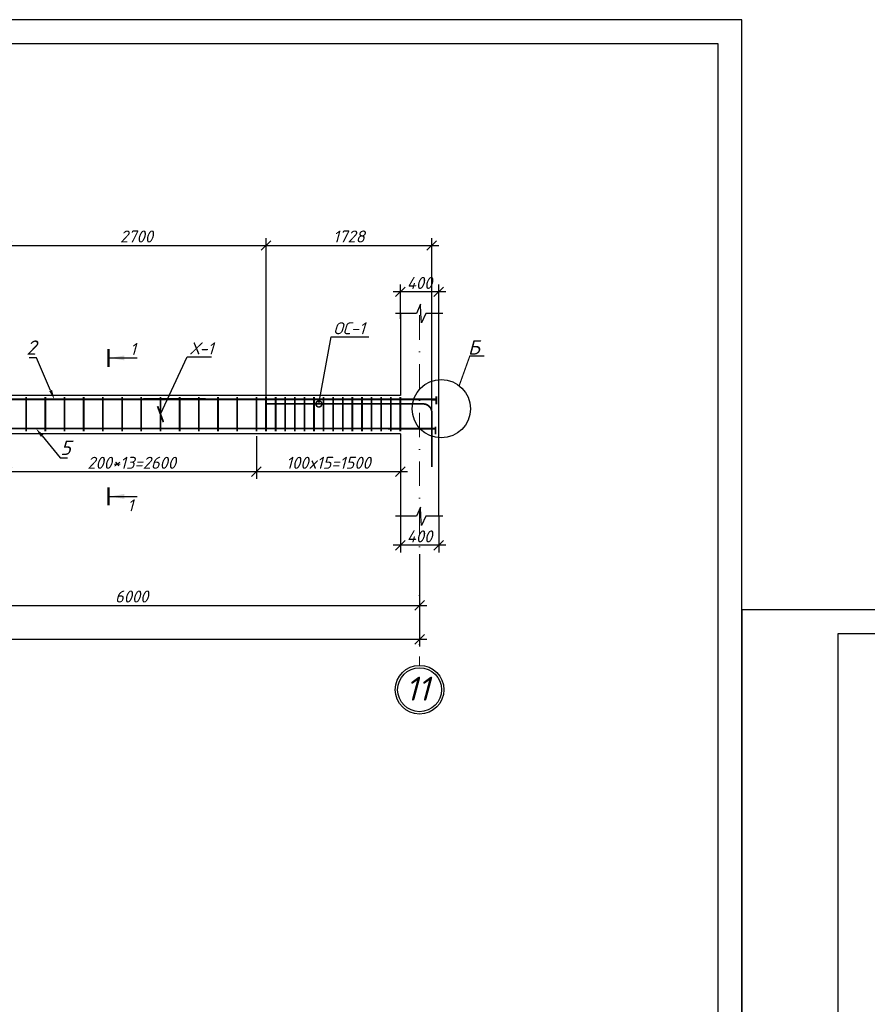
# Model space of a CAD drawing. Header units: millimetres. Extents: x -33345 to 4712671, y -3392 to 121473.
# Tile 596 of 656: x 3045779 to 3063445, y 65981 to 86501. Entities that reach past the tile are written whole.
import ezdxf
from ezdxf import colors
from ezdxf.entities.mleader import LeaderData, LeaderLine
from ezdxf.math import Vec2, Vec3

# ---------------------------------------------------------------- set-up
doc = ezdxf.new("R2010")
doc.units = ezdxf.units.MM
doc.linetypes.add('DASHDOTX2', pattern=[50.8, 25.4, -12.7, 0, -12.7])
doc.layers.add('0.25', color=7, linetype='Continuous', lineweight=25)
doc.layers.add('Лист', color=7, linetype='Continuous')
doc.styles.add('_text', font='isocpeui.ttf')
doc.styles.add('Arch-Dim', font='isocpeui.ttf', dxfattribs={"height": 200})
doc.styles.add('GOST 2.304', font='isocpeui.ttf')
doc.styles.add('Тохир', font='isocpeui.ttf', dxfattribs={"oblique": 2, "height": 250})
doc.dimstyles.new('Islom 94', dxfattribs={"dimtxt": 250, "dimasz": 200, "dimexe": 150, "dimexo": 100, "dimgap": 60, "dimtad": 1, "dimdec": 0, "dimtxsty": '_text', "dimblk": 'OBLIQUE', "dimcen": 0, "dimdle": 150, "dimadec": 0, "dimazin": 0, "dimtfac": 1, "dimtdec": 0, "dimtmove": 0, "dimatfit": 3, "dimfxl": 1, "dimarcsym": 0})

# ---------------------------------------------------------------- blocks, each defined once
blk = doc.blocks.new('*U340')
at = {"layer": '0.25', "color": 5, "linetype": 'Continuous', "lineweight": 25, "ltscale": 100}
blk.add_lwpolyline([(-42000, 0), (0, 0), (0, 29700), (-42000, 29700), (-42000, 0)], dxfattribs=at)
at = {"layer": '0.25', "color": 7, "linetype": 'Continuous', "lineweight": 30, "ltscale": 100}
blk.add_lwpolyline([(-40000, 500), (-500, 500), (-500, 29200), (-40000, 29200), (-40000, 500)], dxfattribs=at)
blk = doc.blocks.new('*U328')
at = {"layer": '0.25', "color": 5, "linetype": 'Continuous', "lineweight": 25, "ltscale": 100}
blk.add_lwpolyline([(-59400, 0), (0, 0), (0, 42000), (-59400, 42000), (-59400, 0)], dxfattribs=at)
at = {"layer": '0.25', "color": 7, "linetype": 'Continuous', "lineweight": 30, "ltscale": 100}
blk.add_lwpolyline([(-57400, 500), (-500, 500), (-500, 41500), (-57400, 41500), (-57400, 500)], dxfattribs=at)
blk = doc.blocks.new('_Oblique')
at = {"color": 0, "linetype": 'ByBlock', "lineweight": -2}
blk.add_line((-0.5, -0.5), (0.5, 0.5), dxfattribs=at)
blk = doc.blocks.new('*D2239')
at = {"color": 0, "lineweight": -2, "ltscale": 10, "transparency": 16777216}
for p, q in [((3053713, 76152), (3053713, 75398)), ((3054513, 76152), (3054513, 75398)), ((3054663, 75548), (3053563, 75548))]:
    blk.add_line(p, q, dxfattribs=at)
at = {"layer": 'Defpoints', "color": 0, "ltscale": 10, "transparency": 16777216}
for p in [(3053713, 76252), (3054513, 76252), (3053713, 75548)]:
    blk.add_point(p, dxfattribs=at)
at = {"color": 0, "lineweight": -2, "ltscale": 10, "transparency": 16777216, "xscale": 200, "yscale": 200, "zscale": 200, "rotation": 180}
blk.add_blockref('_Oblique', (3053713, 75548), dxfattribs=at)
at = {"color": 0, "lineweight": -2, "ltscale": 10, "transparency": 16777216, "xscale": 200, "yscale": 200, "zscale": 200}
blk.add_blockref('_Oblique', (3054513, 75548), dxfattribs=at)
at = {"color": 0, "ltscale": 10, "transparency": 16777216, "insert": (3054113, 75733), "char_height": 250, "attachment_point": 5, "style": '_text'}
blk.add_mtext('400', dxfattribs=at)
blk = doc.blocks.new('*D2240')
at = {"color": 0, "lineweight": -2, "ltscale": 10, "transparency": 16777216}
for p, q in [((3053713, 80269), (3053713, 80980)), ((3054513, 80269), (3054513, 80980)), ((3054663, 80830), (3053563, 80830))]:
    blk.add_line(p, q, dxfattribs=at)
at = {"layer": 'Defpoints', "color": 0, "ltscale": 10, "transparency": 16777216}
for p in [(3053713, 80830), (3053713, 80169), (3054513, 80169)]:
    blk.add_point(p, dxfattribs=at)
at = {"color": 0, "lineweight": -2, "ltscale": 10, "transparency": 16777216, "xscale": 200, "yscale": 200, "zscale": 200, "rotation": 180}
blk.add_blockref('_Oblique', (3053713, 80830), dxfattribs=at)
at = {"color": 0, "lineweight": -2, "ltscale": 10, "transparency": 16777216, "xscale": 200, "yscale": 200, "zscale": 200}
blk.add_blockref('_Oblique', (3054513, 80830), dxfattribs=at)
at = {"color": 0, "ltscale": 10, "transparency": 16777216, "insert": (3054113, 81015), "char_height": 250, "attachment_point": 5, "style": '_text'}
blk.add_mtext('400', dxfattribs=at)
blk = doc.blocks.new('*D2276')
at = {"color": 0, "lineweight": -2, "ltscale": 10, "transparency": 16777216}
for p, q in [((3050713, 77822), (3050713, 76932)), ((3053713, 77589), (3053713, 76932)), ((3050563, 77082), (3053863, 77082))]:
    blk.add_line(p, q, dxfattribs=at)
at = {"layer": 'Defpoints', "color": 0, "ltscale": 10, "transparency": 16777216}
for p in [(3050713, 77922), (3053713, 77689), (3053713, 77082)]:
    blk.add_point(p, dxfattribs=at)
at = {"color": 0, "lineweight": -2, "ltscale": 10, "transparency": 16777216, "xscale": 200, "yscale": 200, "zscale": 200, "rotation": 180}
blk.add_blockref('_Oblique', (3050713, 77082), dxfattribs=at)
at = {"color": 0, "lineweight": -2, "ltscale": 10, "transparency": 16777216, "xscale": 200, "yscale": 200, "zscale": 200}
blk.add_blockref('_Oblique', (3053713, 77082), dxfattribs=at)
at = {"color": 0, "ltscale": 10, "transparency": 16777216, "insert": (3052213, 77267), "char_height": 250, "attachment_point": 5, "style": '_text'}
blk.add_mtext('100x15=1500', dxfattribs=at)
blk = doc.blocks.new('*D2277')
at = {"color": 0, "lineweight": -2, "ltscale": 10, "transparency": 16777216}
for p, q in [((3045513, 77707), (3045513, 76932)), ((3050713, 77707), (3050713, 76932)), ((3045363, 77082), (3050863, 77082))]:
    blk.add_line(p, q, dxfattribs=at)
at = {"layer": 'Defpoints', "color": 0, "ltscale": 10, "transparency": 16777216}
for p in [(3045513, 77807, 1359241), (3050713, 77807, 1359241), (3050713, 77082)]:
    blk.add_point(p, dxfattribs=at)
at = {"color": 0, "lineweight": -2, "ltscale": 10, "transparency": 16777216, "xscale": 200, "yscale": 200, "zscale": 200, "rotation": 180}
blk.add_blockref('_Oblique', (3045513, 77082), dxfattribs=at)
at = {"color": 0, "lineweight": -2, "ltscale": 10, "transparency": 16777216, "xscale": 200, "yscale": 200, "zscale": 200}
blk.add_blockref('_Oblique', (3050713, 77082), dxfattribs=at)
at = {"color": 0, "ltscale": 10, "transparency": 16777216, "insert": (3048113, 77267), "char_height": 250, "attachment_point": 5, "style": '_text'}
blk.add_mtext('200*13=2600', dxfattribs=at)
blk = doc.blocks.new('*D3273')
at = {"color": 0, "lineweight": -2, "transparency": 16777216}
for p, q in [((3045513, 78603), (3045513, 81946)), ((3050913, 78593), (3050913, 81946)), ((3045363, 81796), (3051063, 81796))]:
    blk.add_line(p, q, dxfattribs=at)
at = {"layer": 'Defpoints', "color": 0, "transparency": 16777216}
for p in [(3050913, 81796), (3045513, 78503, 1359241), (3050913, 78493, 1359241)]:
    blk.add_point(p, dxfattribs=at)
at = {"color": 0, "lineweight": -2, "transparency": 16777216, "xscale": 200, "yscale": 200, "zscale": 200, "rotation": 180}
blk.add_blockref('_Oblique', (3045513, 81796), dxfattribs=at)
at = {"color": 0, "lineweight": -2, "transparency": 16777216, "xscale": 200, "yscale": 200, "zscale": 200}
blk.add_blockref('_Oblique', (3050913, 81796), dxfattribs=at)
at = {"color": 0, "lineweight": 0, "transparency": 16777216, "insert": (3048213, 81983), "char_height": 250, "attachment_point": 5, "style": '_text'}
blk.add_mtext('2700', dxfattribs=at)
blk = doc.blocks.new('*D3274')
at = {"color": 0, "lineweight": -2, "transparency": 16777216}
for p, q in [((3050913, 78593), (3050913, 81946)), ((3054368, 78309), (3054368, 81946)), ((3050763, 81796), (3054518, 81796))]:
    blk.add_line(p, q, dxfattribs=at)
at = {"layer": 'Defpoints', "color": 0, "transparency": 16777216}
for p in [(3054368, 81796), (3050913, 78493, 1359241), (3054368, 78209, 1359241)]:
    blk.add_point(p, dxfattribs=at)
at = {"color": 0, "lineweight": -2, "transparency": 16777216, "xscale": 200, "yscale": 200, "zscale": 200, "rotation": 180}
blk.add_blockref('_Oblique', (3050913, 81796), dxfattribs=at)
at = {"color": 0, "lineweight": -2, "transparency": 16777216, "xscale": 200, "yscale": 200, "zscale": 200}
blk.add_blockref('_Oblique', (3054368, 81796), dxfattribs=at)
at = {"color": 0, "lineweight": 0, "transparency": 16777216, "insert": (3052641, 81983), "char_height": 250, "attachment_point": 5, "style": '_text'}
blk.add_mtext('1728', dxfattribs=at)
blk = doc.blocks.new('_DotSmall')
at = {"color": 0, "linetype": 'ByBlock', "const_width": 0.5}
blk.add_lwpolyline([(-0.0625, 0, 1), (0.0625, 0, 1)], format="xyb", close=True, dxfattribs=at)
blk = doc.blocks.new('_ArchTick')
at = {"color": 0, "linetype": 'ByBlock', "const_width": 0.15}
blk.add_lwpolyline([(-0.5, -0.5), (0.5, 0.5)], dxfattribs=at)
blk = doc.blocks.new('*D2286')
at = {"color": 0, "lineweight": -2, "ltscale": 10, "transparency": 16777216}
for p, q in [((3054113, 75366), (3054113, 74145)), ((3042113, 75298), (3042113, 74145)), ((3041963, 74295), (3054263, 74295))]:
    blk.add_line(p, q, dxfattribs=at)
at = {"layer": 'Defpoints', "color": 0, "ltscale": 10, "transparency": 16777216}
for p in [(3042113, 75398), (3054113, 75466), (3054113, 74295)]:
    blk.add_point(p, dxfattribs=at)
at = {"color": 0, "lineweight": -2, "ltscale": 10, "transparency": 16777216, "xscale": 200, "yscale": 200, "zscale": 200, "rotation": 180}
blk.add_blockref('_Oblique', (3042113, 74295), dxfattribs=at)
at = {"color": 0, "lineweight": -2, "ltscale": 10, "transparency": 16777216, "xscale": 200, "yscale": 200, "zscale": 200}
blk.add_blockref('_Oblique', (3054113, 74295), dxfattribs=at)
at = {"color": 0, "ltscale": 10, "transparency": 16777216, "insert": (3048113, 74480), "char_height": 250, "attachment_point": 5, "style": '_text'}
blk.add_mtext('6000', dxfattribs=at)
blk = doc.blocks.new('*D2287')
at = {"color": 0, "lineweight": -2, "ltscale": 10, "transparency": 16777216}
for p, q in [((3009313, 74967), (3009313, 73436)), ((3054113, 74967), (3054113, 73436)), ((3054263, 73586), (3009163, 73586))]:
    blk.add_line(p, q, dxfattribs=at)
at = {"layer": 'Defpoints', "color": 0, "ltscale": 10, "transparency": 16777216}
for p in [(3009313, 75067), (3054113, 75067), (3009313, 73586)]:
    blk.add_point(p, dxfattribs=at)
at = {"color": 0, "lineweight": -2, "ltscale": 10, "transparency": 16777216, "xscale": 200, "yscale": 200, "zscale": 200, "rotation": 180}
blk.add_blockref('_Oblique', (3009313, 73586), dxfattribs=at)
at = {"color": 0, "lineweight": -2, "ltscale": 10, "transparency": 16777216, "xscale": 200, "yscale": 200, "zscale": 200}
blk.add_blockref('_Oblique', (3054113, 73586), dxfattribs=at)
at = {"color": 0, "ltscale": 10, "transparency": 16777216, "insert": (3031713, 73771), "char_height": 250, "attachment_point": 5, "style": '_text'}
blk.add_mtext('22400', dxfattribs=at)

msp = doc.modelspace()

# ---------------------------------------------------------------- linework, layer by layer
at = {"color": 177, "ltscale": 10, "true_color": 0x293189}
for p, q in [((3053712.876, 80384.036), (3053712.876, 78671.136)), ((3053712.876, 80380.429), (3053712.876, 78671.136)), ((3053712.876, 77871.136), (3053712.876, 76154.63))]:
    msp.add_line(p, q, dxfattribs=at)
at = {"color": 1, "linetype": 'DASHDOTX2', "lineweight": 5, "ltscale": 20}
msp.add_line((3054113.031, 80340.318), (3054113.031, 73044.833), dxfattribs=at)
at = {"color": 177, "lineweight": 25, "ltscale": 10, "true_color": 0x293189}
for p, q in [((3054512.876, 76154.63), (3054512.876, 80380.429)), ((3053712.876, 78671.136), (3042512.876, 78665.052)), ((3053712.876, 77871.136), (3042512.876, 77868.741))]:
    msp.add_line(p, q, dxfattribs=at)
at = {"color": 116, "true_color": 0x136734}
for p, q in [((3047656.34, 79452.489), (3048228.048, 79452.489)), ((3047656.34, 76565.276), (3048228.048, 76565.277))]:
    msp.add_line(p, q, dxfattribs=at)
at = {"color": 7}
for points in [[(3054598.879, 80380.429), (3054241.473, 80380.429), (3054150.222, 80186.249), (3054141.439, 80379.316), (3054133.708, 80571.056), (3054051.945, 80380.429), (3053613.63, 80380.429)], [(3054598.879, 76154.63), (3054241.473, 76154.63), (3054150.222, 75960.45), (3054141.439, 76153.517), (3054133.708, 76345.257), (3054051.945, 76154.63), (3053613.63, 76154.63)]]:
    msp.add_lwpolyline(points, dxfattribs=at)
at = {"color": 116, "linetype": 'Continuous', "lineweight": 50, "ltscale": 100, "true_color": 0x136734}
for points in [[(3047631.34, 79267.765), (3047631.34, 79637.213)], [(3047631.34, 76380.552), (3047631.34, 76750)]]:
    msp.add_lwpolyline(points, dxfattribs=at)
at = {"color": 18, "true_color": 0x000000, "const_width": 25}
msp.add_lwpolyline([(3054939.57, 78876.356), (3055160.452, 79491.715), (3055465.263, 79490.7)], dxfattribs=at)
at = {"ltscale": 100, "const_width": 36.895, "elevation": -1359241.496}
msp.add_lwpolyline([(3054461.832, 78590.643), (3033209.341, 78586.025)], dxfattribs=at)
at = {"color": 32, "ltscale": 100, "true_color": 0xcd6928, "const_width": 36.895}
for points in [[(3045912.876, 78640.226), (3045912.876, 77921.572)], [(3046312.876, 78640.226), (3046312.876, 77921.572)], [(3046712.876, 78640.226), (3046712.876, 77921.572)], [(3047112.876, 78640.226), (3047112.876, 77921.572)], [(3047512.876, 78640.226), (3047512.876, 77921.572)], [(3047912.876, 78640.226), (3047912.876, 77921.572)], [(3048312.876, 78640.226), (3048312.876, 77921.572)], [(3048712.876, 78640.226), (3048712.876, 77921.572)], [(3049112.876, 78640.226), (3049112.876, 77921.572)], [(3049512.876, 78640.226), (3049512.876, 77921.572)], [(3049912.876, 78640.226), (3049912.876, 77921.572)], [(3050312.876, 78640.226), (3050312.876, 77921.572)], [(3050712.876, 78640.226), (3050712.876, 77921.572)], [(3050912.876, 78640.226), (3050912.876, 77921.572)], [(3051112.876, 78640.226), (3051112.876, 77921.572)], [(3051312.876, 78640.226), (3051312.876, 77921.572)], [(3051312.876, 78640.226), (3051312.876, 77921.572)], [(3051512.876, 78640.226), (3051512.876, 77921.572)], [(3051712.876, 78640.226), (3051712.876, 77921.572)], [(3051912.876, 78640.226), (3051912.876, 77921.572)], [(3052112.876, 78640.226), (3052112.876, 77921.572)], [(3052312.876, 78640.226), (3052312.876, 77921.572)], [(3052512.876, 78640.226), (3052512.876, 77921.572)], [(3052712.876, 78640.226), (3052712.876, 77921.572)], [(3052912.876, 78640.226), (3052912.876, 77921.572)], [(3053112.876, 78640.226), (3053112.876, 77921.572)], [(3053312.876, 78640.226), (3053312.876, 77921.572)], [(3053512.876, 78640.226), (3053512.876, 77921.572)], [(3053712.876, 78640.226), (3053712.876, 77921.572)]]:
    msp.add_lwpolyline(points, dxfattribs=at)
at = {"ltscale": 100, "const_width": 36.895}
for points in [[(3054461.832, 78583.253), (3048357.969, 78598.502)], [(3054461.832, 78652.243), (3054461.832, 78487.825)], [(3054444.87, 77978.596), (3054395.51, 77978.602), (3037995.395, 77988.221)], [(3054444.87, 78023.143), (3054444.87, 77858.724)]]:
    msp.add_lwpolyline(points, dxfattribs=at)
at = {"color": 5, "ltscale": 100, "const_width": 35}
msp.add_lwpolyline([(3054368.433, 77180.979), (3054368.433, 78314.548, 0.432221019), (3054178.862, 78492.878), (3050912.876, 78492.878)], format="xyb", dxfattribs=at)
at = {"color": 18, "true_color": 0x000000}
msp.add_circle((3054566.555, 78394.577), 608.883, dxfattribs=at)
at = {"color": 18, "ltscale": 15, "true_color": 0x000000}
msp.add_circle((3054113.031, 72537.319), 507.514, dxfattribs=at)
at = {"color": 1, "lineweight": 30, "ltscale": 15}
msp.add_circle((3054113.031, 72537.319), 457.514, dxfattribs=at)
at = {"color": 116, "true_color": 0x136734}
for points in [[(3047656.34, 79452.489), (3047956.79, 79502.767), (3047956.79, 79402.211)], [(3047656.34, 76565.276), (3047956.79, 76615.554), (3047956.79, 76514.998)]]:
    msp.add_solid(points, dxfattribs=at)

# ---------------------------------------------------------------- block references
at = {"layer": 'Лист', "ltscale": 100, "transparency": 33554687}
for name, p in [('*U328', (3060833.349, 44501.326, 1359241.5)), ('*U340', (3102833.349, 44501.326, 1359241.5))]:
    msp.add_blockref(name, p, dxfattribs=at)

# ---------------------------------------------------------------- texts
at = {"color": 18, "true_color": 0x000000, "style": 'Arch-Dim'}
msp.add_text('Б', height=300, dxfattribs=at).set_placement((3055121.969, 79522.509))
at = {"color": 116, "true_color": 0x136734, "style": '_text'}
msp.add_text('1', height=250, dxfattribs=at).set_placement((3048025.393, 76256.437))
at = {"color": 116, "true_color": 0x136734, "insert": (3048078.814, 79763.393), "char_height": 250, "width": 186.33523, "attachment_point": 1, "style": '_text'}
msp.add_mtext('1', dxfattribs=at)
at = {"insert": (3054321.029, 72309.332, 473082.499), "char_height": 500, "width": 333.15362, "attachment_point": 9, "style": 'GOST 2.304'}
msp.add_mtext('11', dxfattribs=at)

# ---------------------------------------------------------------- dimensions: what is measured, and where the dimension line sits
at = {"color": 154, "lineweight": 0}
for base, p1, p2, picture, middle in [((3050912.876, 81796.016, -1359241.496), (3045512.876, 78502.63), (3050912.876, 78492.878), '*D3273', (3048212.876, 81982.625, -1359241.496)), ((3054368.433, 81796.016, -1359241.496), (3050912.876, 78492.878), (3054368.433, 78208.678), '*D3274', (3052640.654, 81982.625, -1359241.496))]:
    dim = msp.add_linear_dim(base=base, p1=p1, p2=p2, dimstyle='Islom 94', override={"dimlfac": 0.5, "dimtmove": 1}, dxfattribs=at)
    dim.commit()
    dim.dimension.update_dxf_attribs({"geometry": picture, "text_midpoint": middle})
at = {"color": 177, "ltscale": 10, "true_color": 0x293189}
for base, p1, p2, text, picture, middle in [((3053712.876, 80829.914), (3054512.876, 80169.086), (3053712.876, 80169.086), '400', '*D2240', (3054112.876, 81014.914)), ((3050712.876, 77082.048, -1359241.496), (3045512.876, 77807.473), (3050712.876, 77807.473), '200*13=<>', '*D2277', (3048112.876, 77267.048, -1359241.496)), ((3053712.876, 75547.551), (3054512.876, 76251.903), (3053712.876, 76251.903), '400', '*D2239', (3054112.876, 75732.551))]:
    dim = msp.add_linear_dim(base=base, p1=p1, p2=p2, text=text, dimstyle='Islom 94', override={"dimlfac": 0.5}, dxfattribs=at)
    dim.commit()
    dim.dimension.update_dxf_attribs({"geometry": picture, "text_midpoint": middle})
dim = msp.add_linear_dim(base=(3053712.876, 77082.048), p1=(3050712.876, 77921.572), p2=(3053712.876, 77689.368), angle=180, text='100x15=<>', dimstyle='Islom 94', override={"dimlfac": 0.5}, dxfattribs=at)
dim.commit()
dim.dimension.update_dxf_attribs({"geometry": '*D2276', "text_midpoint": (3052212.876, 77267.048)})
for base, p1, p2, picture, middle in [((3054113.031, 74294.8), (3042113.031, 75398.437), (3054113.031, 75466.348), '*D2286', (3048113.031, 74479.8)), ((3009313.031, 73586.176), (3054113.031, 75067.376), (3009313.031, 75067.376), '*D2287', (3031713.031, 73771.176))]:
    dim = msp.add_linear_dim(base=base, p1=p1, p2=p2, dimstyle='Islom 94', override={"dimlfac": 0.5}, dxfattribs=at)
    dim.commit()
    dim.dimension.update_dxf_attribs({"geometry": picture, "text_midpoint": middle})

# ---------------------------------------------------------------- leaders
at = {"color": 177, "lineweight": 25, "true_color": 0x293189}
ml = msp.add_multileader_mtext('Standard', dxfattribs=at)
ml.set_content('ОС-1', color=(41, 49, 137), style='Тохир')
ml.set_leader_properties()
ml.set_arrow_properties(name='DOTSMALL')
ml.build(insert=Vec2(0, 0))
ml.multileader.update_dxf_attribs({"text_left_attachment_type": 6, "text_right_attachment_type": 6, "dogleg_length": 0.36, "arrow_head_size": 250})
ctx = ml.context
ctx.base_point, ctx.char_height, ctx.arrow_head_size, ctx.plane_origin = Vec3(3052268.358, 79895.198), 250, 250, Vec3(3058671.765, 79084.677)
ctx.left_attachment, ctx.right_attachment, ctx.text_align_type = 6, 6, 1
notes = []
notes.append((ctx, [(0, (1, 1, 0), (3052267.998, 79895.198), (1, 0), 0.36, [(0, [(3052015.129, 78492.878)], 0, [])])]))
ctx.mtext.insert, ctx.mtext.alignment, ctx.mtext.flow_direction = Vec3(3052643.482, 80195.198), 2, 5
at = {"color": 226, "lineweight": 25, "true_color": 0x691c66}
ml = msp.add_multileader_mtext('Standard', dxfattribs=at)
ml.set_content('2', color=(105, 28, 102), style='Тохир')
ml.set_leader_properties()
ml.build(insert=Vec2(0, 0))
ml.multileader.update_dxf_attribs({"text_left_attachment_type": 6, "text_right_attachment_type": 6, "dogleg_length": 0.36, "arrow_head_size": 200})
ctx = ml.context
ctx.base_point, ctx.char_height, ctx.arrow_head_size, ctx.plane_origin = Vec3(3045904.195, 79457.736, -1359241.496), 300, 200, Vec3(3024067.277, 75564.493, -1359241.496)
ctx.left_attachment, ctx.right_attachment, ctx.text_align_type = 6, 6, 1
notes.append((ctx, [(0, (1, 1, 0), (3046131.985, 79457.736, -1359241.496), (-1, 0), 0.36, [(0, [(3046502.072, 78588.906, -1359241.496)], 0, [])])]))
ctx.mtext.insert, ctx.mtext.width, ctx.mtext.alignment, ctx.mtext.flow_direction = Vec3(3046017.91, 79817.736, -1359241.496), 148.95385, 2, 5
at = {"lineweight": 25}
ml = msp.add_multileader_mtext('Standard', dxfattribs=at)
ml.set_content('Х-1', color=256, style='Тохир')
ml.set_leader_properties()
ml.set_arrow_properties(name='ARCHTICK')
ml.build(insert=Vec2(0, 0))
ml.multileader.update_dxf_attribs({"text_left_attachment_type": 6, "text_right_attachment_type": 6, "dogleg_length": 0.36, "arrow_head_size": 250})
ctx = ml.context
ctx.base_point, ctx.char_height, ctx.arrow_head_size, ctx.plane_origin = Vec3(3049268.051, 79475.989), 250, 250, Vec3(3029909.578, 75302.215)
ctx.left_attachment, ctx.right_attachment, ctx.text_align_type = 6, 6, 1
notes.append((ctx, [(1, (1, 1, 0), (3049267.691, 79475.989), (1, 0), 0.36, [(0, [(3048712.876, 78280.899)], 0, [])])]))
ctx.mtext.insert, ctx.mtext.alignment, ctx.mtext.flow_direction = Vec3(3049573.099, 79775.989), 2, 5
at = {"color": 226, "lineweight": 25, "true_color": 0x691c66}
ml = msp.add_multileader_mtext('Standard', dxfattribs=at)
ml.set_content('5', color=(105, 28, 102), style='Тохир')
ml.set_leader_properties()
ml.build(insert=Vec2(0, 0))
ml.multileader.update_dxf_attribs({"text_left_attachment_type": 6, "text_right_attachment_type": 6, "dogleg_length": 0.36, "arrow_head_size": 200})
ctx = ml.context
ctx.base_point, ctx.char_height, ctx.arrow_head_size, ctx.plane_origin = Vec3(3046620.641, 77370.225), 300, 200, Vec3(3023166.001, 73476.982)
ctx.left_attachment, ctx.right_attachment, ctx.text_align_type = 6, 6, 1
notes.append((ctx, [(1, (1, 1, 0), (3046620.281, 77370.225), (1, 0), 0.36, [(0, [(3046116.884, 77983.021)], 0, [])])]))
ctx.mtext.insert, ctx.mtext.width, ctx.mtext.alignment, ctx.mtext.flow_direction = Vec3(3046733.334, 77730.225), 148.95385, 2, 5
for ctx, leaders in notes:
    for number, flags, end, landing, length, lines in leaders:
        leader = LeaderData()
        leader.index, (leader.has_last_leader_line, leader.has_dogleg_vector, leader.attachment_direction) = number, flags
        leader.last_leader_point, leader.dogleg_vector, leader.dogleg_length = Vec3(end), Vec3(landing), length
        for number, points, colour, breaks in lines:
            line = LeaderLine()
            line.index, line.vertices, line.color, line.breaks = number, Vec3.list(points), colors.encode_raw_color(colour), breaks
            leader.lines.append(line)
        ctx.leaders.append(leader)

doc.saveas('drawing.dxf')
